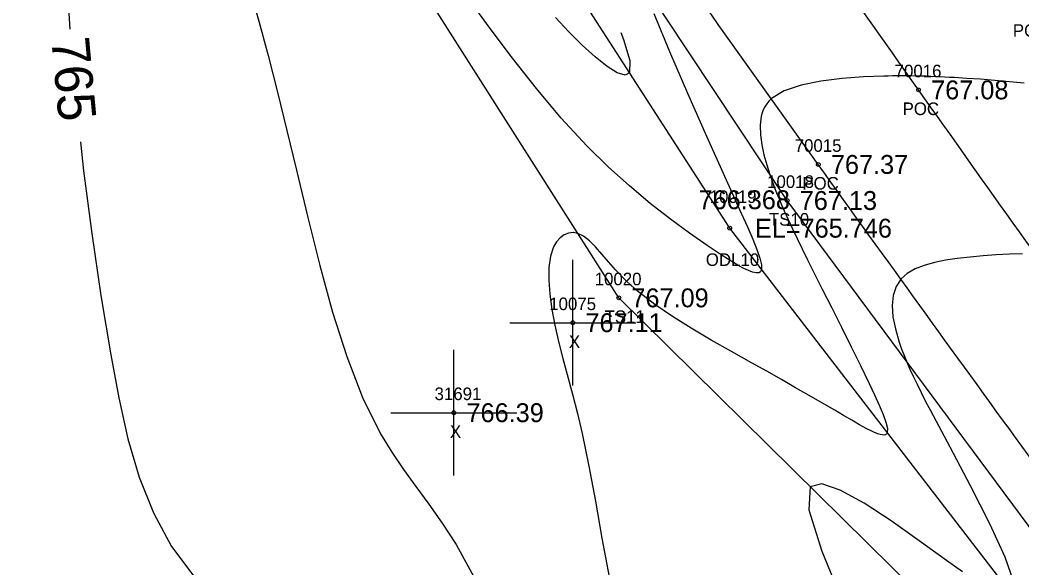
# Model space of a CAD drawing. Extents: x 1376587 to 1378239, y 1000335 to 1003031.
# Drawn here: x 1377991.7 to 1378071.2, y 1000488.9 to 1000532.4 of the extents above; entities that cross this region are included whole.
import ezdxf

# ---------------------------------------------------------------- set-up
doc = ezdxf.new("R2010")
doc.units = 0
for name, color, linetype in [('RD_DTM_BkLn1', 7, 'Continuous'), ('RD_DTM_BkLn2', 7, 'Continuous'), ('RD_DTM_BkLn_txCode', 7, 'Continuous'), ('RD_DTM_Major1', 7, 'Continuous'), ('RD_DTM_Major1_Lbl', 7, 'Continuous'), ('RD_DTM_Minor1', 7, 'Continuous'), ('RD_EX_H2O', 7, 'Continuous'), ('RD_EX_H2O_txCode', 7, 'Continuous'), ('RD_EX_Misc', 7, 'Continuous'), ('RD_EX_Misc_txCode', 7, 'Continuous'), ('RD_EX_Road', 7, 'Continuous'), ('RD_EX_Road_txCode', 7, 'Continuous'), ('RD_EX_TX_H2O_ELEV', 7, 'Continuous'), ('RD_EX_TX_Misc_ELEV', 7, 'Continuous'), ('RD_EX_TX_Road_ELEV', 7, 'Continuous'), ('RD_HC_Survey_ELEV', 7, 'Continuous'), ('RD_HC_Survey_txCode', 7, 'Continuous'), ('RD_SMD_Locator', 7, 'Continuous')]:
    doc.layers.add(name, color=color, linetype=linetype)

msp = doc.modelspace()

# ---------------------------------------------------------------- linework, layer by layer
at = {"layer": 'RD_DTM_BkLn1'}
msp.add_spline([(1378169.212, 1000387.103), (1378131.506, 1000434.744), (1378095.477, 1000481.988), (1378063.033, 1000526.867), (1378030.177, 1000574.233), (1377998.011, 1000622.539), (1377965.721, 1000673.201), (1377936, 1000721.493), (1377904.113, 1000773.429), (1377890.868, 1000795.129)], degree=3, dxfattribs=at)
at = {"layer": 'RD_DTM_BkLn2'}
for points in [[(1378152.795, 1000376.442), (1378153.623, 1000378.891), (1378133.341, 1000407.77), (1378106.208, 1000444.47), (1378079.422, 1000481.908), (1378052.603, 1000518.078), (1378027.38, 1000556.138), (1377999.887, 1000593.901), (1377975.443, 1000634.683), (1377966.188, 1000647.973)], [(1378152.458, 1000376.254), (1378150.255, 1000376.168), (1378128.245, 1000403.35), (1378101.014, 1000439.163), (1378072.773, 1000477.242), (1378039.24, 1000510.344), (1378015.855, 1000547.194), (1377989.301, 1000588.148), (1377962.727, 1000626.954), (1377952.76, 1000642.197)]]:
    msp.add_lwpolyline(points, dxfattribs=at)
at = {"layer": 'RD_DTM_Major1'}
for points in [[(1377995.493, 1000534.634), (1377995.677, 1000531.698)], [(1378039.408, 1000531.418), (1378039.623, 1000530.87), (1378040.108, 1000529.192), (1378040.097, 1000528.218), (1378039.736, 1000528.03), (1378039.119, 1000528.223), (1378038.306, 1000528.732), (1378037.354, 1000529.489), (1378036.323, 1000530.426), (1378035.27, 1000531.478), (1378034.22, 1000532.614)], [(1377996.503, 1000522.737), (1377996.759, 1000520.448), (1377997.414, 1000515.453), (1377998.142, 1000510.538), (1377998.919, 1000505.83), (1377999.554, 1000502.392), (1378000.278, 1000499.153), (1378001.168, 1000496.109), (1378002.299, 1000493.258), (1378003.747, 1000490.597), (1378005.587, 1000488.124)]]:
    msp.add_lwpolyline(points, dxfattribs=at)
at = {"layer": 'RD_DTM_Minor1'}
for points in [[(1378009.961, 1000534.848), (1378010.68, 1000532.318), (1378011.409, 1000529.588), (1378012.146, 1000526.687), (1378012.894, 1000523.644), (1378013.653, 1000520.489), (1378014.557, 1000516.717), (1378015.506, 1000512.928), (1378016.529, 1000509.218), (1378017.654, 1000505.685), (1378018.912, 1000502.423), (1378020.332, 1000499.529), (1378021.216, 1000498.076), (1378022.155, 1000496.706), (1378023.143, 1000495.355), (1378024.171, 1000493.957), (1378025.235, 1000492.447), (1378026.328, 1000490.759), (1378028.992, 1000485.905)], [(1378042.02, 1000532.947), (1378043.259, 1000529.93), (1378044.696, 1000526.605), (1378046.21, 1000523.201), (1378048.967, 1000517.075), (1378049.452, 1000515.981), (1378049.867, 1000515.015), (1378050.199, 1000514.185), (1378050.437, 1000513.498), (1378050.567, 1000512.964), (1378050.578, 1000512.589), (1378050.5, 1000512.413), (1378050.351, 1000512.326), (1378050.137, 1000512.319), (1378049.866, 1000512.382), (1378049.543, 1000512.507), (1378049.175, 1000512.682), (1378048.772, 1000512.898), (1378048.334, 1000513.152), (1378047.861, 1000513.442), (1378047.356, 1000513.765), (1378046.819, 1000514.12), (1378046.253, 1000514.504), (1378044.857, 1000515.482), (1378043.344, 1000516.598), (1378041.743, 1000517.851), (1378040.085, 1000519.239), (1378038.398, 1000520.761), (1378036.713, 1000522.415), (1378034.679, 1000524.619), (1378032.702, 1000526.965), (1378030.792, 1000529.396), (1378028.959, 1000531.855), (1378027.214, 1000534.287)], [(1378071.411, 1000527.394), (1378070.239, 1000527.52), (1378069.079, 1000527.624), (1378067.95, 1000527.71), (1378066.874, 1000527.781), (1378065.87, 1000527.84), (1378065.486, 1000527.862), (1378065.113, 1000527.882), (1378064.746, 1000527.9), (1378064.383, 1000527.917), (1378064.017, 1000527.932), (1378063.646, 1000527.945), (1378063.431, 1000527.952), (1378063.211, 1000527.958), (1378062.985, 1000527.963), (1378062.752, 1000527.967), (1378062.51, 1000527.971), (1378062.258, 1000527.973), (1378061.96, 1000527.975), (1378061.649, 1000527.976), (1378061.323, 1000527.975), (1378060.983, 1000527.972), (1378060.631, 1000527.967), (1378060.266, 1000527.959), (1378058.669, 1000527.898), (1378056.973, 1000527.771), (1378055.287, 1000527.557), (1378053.718, 1000527.233), (1378052.374, 1000526.779), (1378051.364, 1000526.17), (1378051.155, 1000525.97), (1378050.979, 1000525.756), (1378050.832, 1000525.529), (1378050.713, 1000525.289), (1378050.619, 1000525.038), (1378050.548, 1000524.775), (1378050.458, 1000524.064), (1378050.479, 1000523.302), (1378050.589, 1000522.509), (1378050.766, 1000521.704), (1378050.988, 1000520.909), (1378051.235, 1000520.142), (1378051.409, 1000519.64), (1378051.586, 1000519.155), (1378051.768, 1000518.681), (1378051.957, 1000518.212), (1378052.154, 1000517.741), (1378052.362, 1000517.263), (1378052.679, 1000516.56), (1378053.021, 1000515.825), (1378053.391, 1000515.053), (1378053.789, 1000514.238), (1378054.216, 1000513.375), (1378054.674, 1000512.459), (1378055.386, 1000511.043), (1378056.142, 1000509.545), (1378056.916, 1000508.006), (1378057.686, 1000506.465), (1378058.428, 1000504.961), (1378059.119, 1000503.534), (1378059.543, 1000502.635), (1378059.917, 1000501.809), (1378060.221, 1000501.076), (1378060.44, 1000500.456), (1378060.556, 1000499.97), (1378060.552, 1000499.637), (1378060.5, 1000499.533), (1378060.415, 1000499.469), (1378060.3, 1000499.442), (1378060.156, 1000499.449), (1378059.985, 1000499.486), (1378059.788, 1000499.549), (1378059.373, 1000499.725), (1378058.887, 1000499.968), (1378058.338, 1000500.268), (1378057.732, 1000500.616), (1378057.077, 1000501.001), (1378056.379, 1000501.413), (1378055.399, 1000501.986), (1378054.363, 1000502.585), (1378053.277, 1000503.207), (1378052.147, 1000503.85), (1378050.979, 1000504.509), (1378049.779, 1000505.183), (1378048.179, 1000506.08), (1378046.572, 1000506.994), (1378044.998, 1000507.924), (1378043.493, 1000508.868), (1378042.094, 1000509.825), (1378040.84, 1000510.793), (1378040.495, 1000511.087), (1378040.165, 1000511.382), (1378039.85, 1000511.678), (1378039.549, 1000511.973), (1378039.261, 1000512.27), (1378038.984, 1000512.566), (1378038.413, 1000513.211), (1378037.884, 1000513.827), (1378037.388, 1000514.388), (1378036.914, 1000514.866), (1378036.452, 1000515.233), (1378035.993, 1000515.461), (1378035.619, 1000515.528), (1378035.25, 1000515.491), (1378034.899, 1000515.355), (1378034.576, 1000515.125), (1378034.291, 1000514.806), (1378034.056, 1000514.404), (1378033.813, 1000513.66), (1378033.692, 1000512.766), (1378033.679, 1000511.746), (1378033.761, 1000510.626), (1378033.926, 1000509.43), (1378034.16, 1000508.183), (1378034.457, 1000506.874), (1378034.8, 1000505.527), (1378035.562, 1000502.681), (1378035.952, 1000501.162), (1378036.331, 1000499.565), (1378036.867, 1000496.968), (1378037.38, 1000494.192), (1378037.907, 1000491.258), (1378038.488, 1000488.192)], [(1378071.292, 1000513.836), (1378070.246, 1000513.806), (1378069.196, 1000513.756), (1378068.15, 1000513.683), (1378067.118, 1000513.587), (1378066.108, 1000513.466), (1378065.183, 1000513.326), (1378064.304, 1000513.151), (1378063.491, 1000512.927), (1378062.763, 1000512.643), (1378062.14, 1000512.286), (1378061.641, 1000511.843), (1378061.251, 1000511.247), (1378061.023, 1000510.541), (1378060.944, 1000509.737), (1378061.005, 1000508.844), (1378061.191, 1000507.871), (1378061.493, 1000506.829), (1378061.576, 1000506.585), (1378061.665, 1000506.337), (1378061.758, 1000506.086), (1378061.857, 1000505.831), (1378061.962, 1000505.572), (1378062.072, 1000505.308), (1378062.327, 1000504.725), (1378062.607, 1000504.117), (1378062.912, 1000503.482), (1378063.243, 1000502.818), (1378063.598, 1000502.122), (1378063.977, 1000501.391), (1378065.508, 1000498.507), (1378067.142, 1000495.424), (1378068.67, 1000492.421), (1378069.883, 1000489.777), (1378070.572, 1000487.772)], [(1378066.528, 1000488.57), (1378065.247, 1000489.485), (1378063.083, 1000491.049), (1378060.851, 1000492.623), (1378058.71, 1000494.023), (1378056.821, 1000495.064), (1378055.344, 1000495.565), (1378054.438, 1000495.341), (1378054.321, 1000493.503), (1378055.348, 1000490.21), (1378057.097, 1000485.954)]]:
    msp.add_lwpolyline(points, dxfattribs=at)
at = {"layer": 'RD_EX_H2O'}
msp.add_lwpolyline([(1378150.92, 1000378.554), (1378129.931, 1000405.361), (1378103.429, 1000442.377), (1378075.971, 1000479.612), (1378048.045, 1000515.879), (1378023.997, 1000553.212), (1377996.392, 1000591.758), (1377970.527, 1000631.657), (1377963.482, 1000646.08)], dxfattribs=at)
at = {"layer": 'RD_EX_Misc'}
for p, q in [((1378035.593, 1000503.369), (1378035.593, 1000513.369)), ((1378030.593, 1000508.369), (1378040.593, 1000508.369)), ((1378026.152, 1000496.221), (1378026.152, 1000506.221)), ((1378021.152, 1000501.221), (1378031.152, 1000501.221))]:
    msp.add_line(p, q, dxfattribs=at)
at = {"layer": 'RD_EX_Road'}
for points in [[(1378177.15, 1000392.854), (1378139.733, 1000441.521), (1378104.671, 1000487.69), (1378071.786, 1000533.085), (1378038.454, 1000579.804), (1378007.554, 1000627.96), (1377974.27, 1000678.859), (1377944.465, 1000727.117), (1377913.028, 1000778.581), (1377899.668, 1000800.294)], [(1378161.362, 1000381.162), (1378123.914, 1000428.538), (1378087.578, 1000476.324), (1378055.075, 1000520.944), (1378021.673, 1000568.713), (1377989.952, 1000617.081), (1377957.327, 1000668.378), (1377927.534, 1000716.552), (1377895.409, 1000768.824), (1377883.752, 1000788.501)]]:
    msp.add_spline(points, degree=3, dxfattribs=at)
at = {"layer": 'RD_SMD_Locator'}
for centre in [(1378063.033, 1000526.867), (1378055.075, 1000520.944), (1378052.603, 1000518.078), (1378048.045, 1000515.879), (1378039.24, 1000510.344), (1378035.593, 1000508.369), (1378026.152, 1000501.221)]:
    msp.add_circle(centre, 0.15, dxfattribs=at)

# ---------------------------------------------------------------- texts
at = {"layer": 'RD_DTM_BkLn_txCode'}
for s, p in [('10018', (1378051.012, 1000519.078)), ('TS10', (1378051.154, 1000516.078)), ('10020', (1378037.327, 1000511.344)), ('TS11', (1378038.114, 1000508.344))]:
    msp.add_text(s, height=1, dxfattribs=at).set_placement(p)
at = {"layer": 'RD_DTM_Major1_Lbl'}
msp.add_text('765', height=3, rotation=275.2609, dxfattribs=at).set_placement((1377994.191, 1000530.933))
at = {"layer": 'RD_EX_H2O_txCode'}
for s, p in [('10019', (1378046.454, 1000517.879)), ('ODL10', (1378046.147, 1000512.879))]:
    msp.add_text(s, height=1, dxfattribs=at).set_placement(p)
at = {"layer": 'RD_EX_Misc_txCode'}
for s, p in [('10075', (1378033.719, 1000509.369)), ('X', (1378035.278, 1000506.369)), ('31691', (1378024.617, 1000502.221)), ('X', (1378025.837, 1000499.221))]:
    msp.add_text(s, height=1, dxfattribs=at).set_placement(p)
at = {"layer": 'RD_EX_Road_txCode'}
for s, p in [('POC', (1378070.518, 1000531.085)), ('70015', (1378053.201, 1000521.944)), ('POC', (1378053.807, 1000518.944))]:
    msp.add_text(s, height=1, dxfattribs=at).set_placement(p)
at = {"layer": 'RD_EX_TX_H2O_ELEV'}
msp.add_text('EL=765.746', height=1.5, dxfattribs=at).set_placement((1378050.045, 1000515.129))
at = {"layer": 'RD_EX_TX_Misc_ELEV'}
for s, p in [('767.13', (1378053.603, 1000517.328)), ('767.09', (1378040.24, 1000509.594)), ('767.11', (1378036.593, 1000507.619)), ('766.39', (1378027.152, 1000500.471))]:
    msp.add_text(s, height=1.5, dxfattribs=at).set_placement(p)
at = {"layer": 'RD_EX_TX_Road_ELEV'}
msp.add_text('767.37', height=1.5, dxfattribs=at).set_placement((1378056.075, 1000520.194))
at = {"layer": 'RD_HC_Survey_ELEV'}
for s, p in [('767.08', (1378064.033, 1000526.117)), ('766.368', (1378045.574, 1000517.388))]:
    msp.add_text(s, height=1.5, dxfattribs=at).set_placement(p)
at = {"layer": 'RD_HC_Survey_txCode'}
for s, p in [('70016', (1378061.135, 1000527.867)), ('POC', (1378061.765, 1000524.867))]:
    msp.add_text(s, height=1, dxfattribs=at).set_placement(p)

doc.saveas('drawing.dxf')
